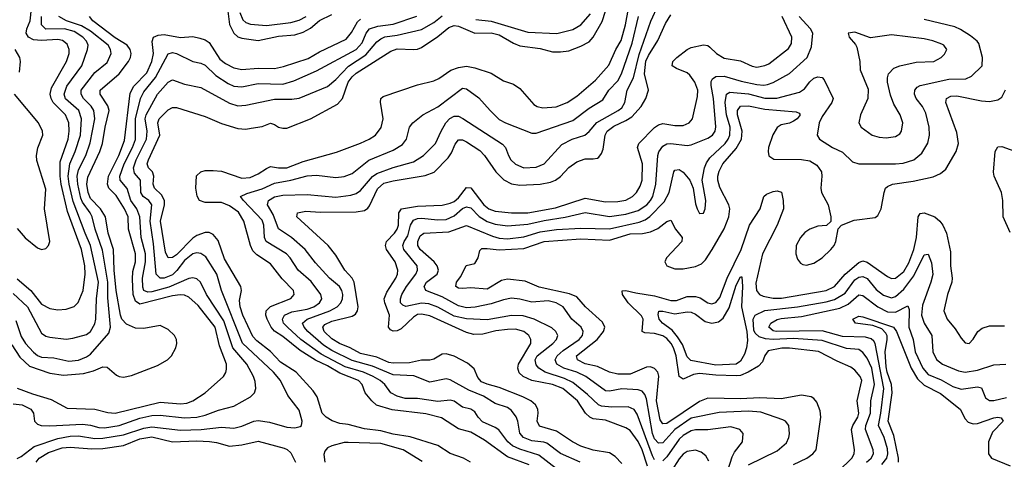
# Model space of a CAD drawing. Header units: inches. Extents: x 1308407 to 1441228, y 959628 to 1036311.
# Tile 481 of 656: x 1393863 to 1398682, y 985504 to 987655. Entities that reach past the tile are written whole.
import ezdxf

# ---------------------------------------------------------------- set-up
doc = ezdxf.new("R2010")
doc.units = ezdxf.units.IN
doc.header["$MEASUREMENT"] = 0
doc.layers.add('B3998', color=7, linetype='Continuous')

msp = doc.modelspace()

# ---------------------------------------------------------------- linework, layer by layer
at = {"layer": 'B3998', "color": 5}
for points, elevation in [([(1396069.1, 985490), (1396035.3, 985510), (1395970, 985532.2), (1395910, 985571.9), (1395774.6, 985614.6), (1395690, 985627.2), (1395630, 985643.9), (1395550, 985653.7), (1395470, 985674.9), (1395430, 985679.7), (1395392.1, 985692.1), (1395362.5, 985710), (1395343.9, 985730), (1395318.5, 985810), (1395299, 985839), (1395216.1, 985930), (1395139.4, 985979.4), (1395090, 986031.2), (1395023, 986083), (1395004.3, 986104.3), (1394954.3, 986210), (1394941.5, 986250), (1394938.4, 986281.6), (1394947.9, 986330), (1394945.5, 986350), (1394865.5, 986485.5), (1394834.5, 986574.4), (1394810, 986604.5), (1394790, 986613.5), (1394770, 986614.1), (1394730, 986599.5), (1394710, 986585.3), (1394630, 986504.3), (1394610, 986490.9), (1394589.9, 986489.9), (1394576.9, 986516.9), (1394551.4, 986668.6), (1394571.5, 986750), (1394570.8, 986770), (1394557.4, 986797.4), (1394521.9, 986830), (1394516.7, 986850), (1394519.9, 986890), (1394512, 986910), (1394493.2, 986930), (1394487.3, 986950), (1394492.7, 986970), (1394549, 987090), (1394538.9, 987150), (1394545.8, 987170), (1394590, 987214.4), (1394610, 987225.1), (1394630, 987225.1), (1394770, 987182.1), (1394850, 987147.5), (1394930, 987123.1), (1394970, 987120.1), (1394996.1, 987123.9), (1395050, 987133.1), (1395090, 987148.5), (1395110, 987142.2), (1395130, 987129.1), (1395150, 987123.6), (1395170, 987125), (1395285.6, 987170), (1395418.1, 987241.9), (1395442.5, 987270), (1395470.8, 987349.2), (1395490, 987376.1), (1395510, 987393.2), (1395679, 987501), (1395710, 987512.5), (1395790.3, 987509.7), (1395810, 987511), (1395830, 987518.7), (1395910, 987572.4), (1395962.6, 987617.4), (1395990, 987626.3), (1396010, 987623.9), (1396090, 987588.5), (1396170, 987590.1), (1396210, 987580.5), (1396279.7, 987539.7), (1396310, 987527.1), (1396410, 987513.8), (1396470, 987498.3), (1396510, 987497.1), (1396550, 987502.7), (1396610, 987524.9), (1396650, 987546.5), (1396670, 987570.1), (1396713.6, 987646.4), (1396765.3, 987810)], 3120), ([(1394875.8, 987735.8), (1394890, 987631.5), (1394910, 987589), (1394930, 987571.5), (1394950, 987564.2), (1395030, 987553), (1395130, 987574.2), (1395210, 987581.4), (1395250, 987593.7), (1395286.1, 987613.9), (1395330, 987651.7), (1395390, 987680.1)], 3220), ([(1396605.3, 985490), (1396510, 985533), (1396442.4, 985582.4), (1396427.9, 985587.9), (1396370, 985594), (1396328.2, 985610), (1396311.3, 985631.3), (1396300.6, 985690), (1396292.1, 985712.1), (1396270, 985742.3), (1396250, 985757.7), (1396190, 985777.1), (1396133.2, 985813.2), (1396061.6, 985841.6), (1395970, 985893), (1395950, 985897.6), (1395870, 985881), (1395792, 985911.9), (1395690, 985916.6), (1395590, 985960.4), (1395490, 985988.3), (1395390, 986035.8), (1395350, 986062.6), (1395272.3, 986130), (1395255.1, 986150), (1395247.5, 986170), (1395269.8, 986190), (1395379.9, 986230), (1395416.2, 986250), (1395433.7, 986270), (1395442.6, 986290), (1395444.9, 986310), (1395439.9, 986330), (1395427.4, 986350), (1395379.3, 986390), (1395310, 986465.4), (1395260.5, 986530), (1395192.7, 986590), (1395130, 986631.2), (1395102.6, 986702.6), (1395075.4, 986750), (1395080.2, 986770), (1395110, 986787.9), (1395150, 986796.1), (1395270, 986800.5), (1395410, 986786.6), (1395483.5, 986796.5), (1395510, 986805.1), (1395530, 986819), (1395590, 986888.2), (1395610, 986902.7), (1395690, 986932.6), (1395790, 986959.4), (1395839.5, 986990), (1395898.4, 987050), (1395924.9, 987110), (1395949, 987150), (1395968.1, 987171.9), (1395990, 987183), (1396010, 987182.3), (1396031.8, 987171.8), (1396225.6, 987045.6), (1396240.9, 987030), (1396254.5, 986990), (1396266.3, 986970), (1396290, 986948), (1396330, 986930.1), (1396390, 986933.1), (1396430, 986950.1), (1396516.2, 987043.8), (1396566.2, 987070), (1396629.5, 987090.5), (1396650, 987107.8), (1396687.7, 987152.3), (1396792.5, 987210), (1396810, 987224.3), (1396824, 987250), (1396836.6, 987310), (1396866.8, 987370), (1396894.5, 987485.5), (1396951.6, 987648.4), (1396990, 987730.2)], 3040), ([(1393850, 986386.5), (1393916.9, 986330), (1393970, 986263.8), (1394010, 986242.7), (1394050, 986235.3), (1394090, 986238), (1394128.7, 986251.3), (1394148.9, 986271.1), (1394172.9, 986330), (1394182.8, 986410), (1394181.7, 986450), (1394165.4, 986530), (1394096.5, 986716.5), (1394065.9, 986850), (1394061, 986890), (1394060.7, 986959.3), (1394100.5, 987070), (1394105.5, 987110), (1394102.9, 987150), (1394086.7, 987190), (1394027.1, 987250), (1394016.3, 987270), (1394012.1, 987290), (1394019, 987321), (1394091.8, 987450), (1394105.5, 987490), (1394105.5, 987510), (1394094.7, 987534.7), (1394072.8, 987552.8), (1394050, 987557.7), (1393970, 987553.5), (1393930, 987556.5), (1393905.1, 987570), (1393894.5, 987590), (1393897.4, 987610), (1393913.5, 987650), (1393920.1, 987710)], 3280), ([(1396357.1, 985477.2), (1396250, 985515.8), (1396138.3, 985598.3), (1396070, 985637.2), (1396010, 985652.7), (1395927.6, 985707.6), (1395850, 985725.9), (1395685.9, 985745.9), (1395609.2, 985769.2), (1395585.5, 985790), (1395553.6, 985830), (1395538.7, 985870), (1395520.2, 985890), (1395430, 985924.8), (1395370, 985961.8), (1395309.7, 985989.7), (1395236.1, 986036.1), (1395150, 986105.1), (1395110.6, 986130.6), (1395094.2, 986150), (1395073.9, 986190), (1395067.6, 986210), (1395068.6, 986230), (1395090, 986251.1), (1395189.4, 986290.6), (1395206.5, 986310), (1395203.4, 986330), (1395147.4, 986387.4), (1395090, 986461), (1395023.8, 986503.8), (1395004.3, 986524.3), (1394992.9, 986550), (1394960.3, 986670), (1394933.6, 986713.6), (1394890, 986744.1), (1394850, 986760.5), (1394770, 986760.2), (1394743.1, 986770), (1394731, 986791), (1394724.3, 986830), (1394728.8, 986891.2), (1394748.8, 986911.2), (1394770, 986917.5), (1394810, 986917.8), (1394850, 986913.4), (1394950, 986879.9), (1394990, 986882.6), (1395030, 986900.4), (1395070, 986927.8), (1395090, 986936), (1395130, 986929.7), (1395170, 986930.7), (1395250, 986961.7), (1395413.7, 987006.3), (1395530, 987051.2), (1395572.8, 987070), (1395604.8, 987090), (1395632.6, 987127.4), (1395640.9, 987170), (1395628.5, 987251.5), (1395630.8, 987269.2), (1395641.3, 987278.7), (1395810, 987336.8), (1395890, 987355.5), (1395913.4, 987366.6), (1395972.5, 987407.5), (1396010, 987422), (1396050, 987427.5), (1396090, 987420.1), (1396170, 987393.1), (1396230, 987355.3), (1396280.3, 987340.3), (1396310, 987319), (1396379.6, 987239.7), (1396394.9, 987230), (1396423.3, 987223.4), (1396488.8, 987228.8), (1396543.1, 987250), (1396590, 987280.5), (1396680.6, 987359.4), (1396746.8, 987433.2), (1396781.1, 987510), (1396806.1, 987553.9), (1396828.3, 987630), (1396842.1, 987710)], 3080), ([(1394940.4, 987690), (1394954.6, 987654.6), (1394970, 987641.5), (1394992.9, 987632.9), (1395070, 987626.6), (1395190, 987642.2), (1395230, 987652.6), (1395264.6, 987670)], 3240), ([(1396810, 985483.9), (1396778, 985518), (1396750, 985535), (1396670, 985548.7), (1396610, 985568.8), (1396569.1, 985590), (1396490, 985642), (1396406.4, 985666.4), (1396395.9, 985690), (1396400.8, 985730), (1396398.1, 985750), (1396386.5, 985770), (1396364.2, 985790), (1396325.2, 985810), (1396210, 985856), (1396150, 985871.9), (1396123.5, 985883.5), (1396105, 985905), (1396087.1, 985947), (1396054.3, 985974.3), (1395990, 986008.9), (1395950, 986020.7), (1395930, 986019.1), (1395890, 985994.1), (1395870.1, 985989.9), (1395830, 985989.4), (1395770, 985975.9), (1395690, 985974.5), (1395670, 985978.5), (1395610, 986004.5), (1395530, 986022), (1395479.6, 986050), (1395427.6, 986070), (1395390, 986093.5), (1395353.7, 986130), (1395346.2, 986150), (1395356.5, 986163.5), (1395390, 986180.5), (1395490, 986205), (1395505.6, 986214.4), (1395516.7, 986230), (1395519.7, 986250), (1395500.5, 986370), (1395490.2, 986390.2), (1395453.6, 986430), (1395410, 986502.4), (1395372.1, 986550), (1395218.7, 986690), (1395223, 986710), (1395262.4, 986717.6), (1395332.9, 986712.9), (1395510, 986715.7), (1395550, 986721.7), (1395567.4, 986732.6), (1395575.5, 986744.5), (1395613.3, 986826.7), (1395645.5, 986854.5), (1395690, 986867.4), (1395847.5, 986892.5), (1395891.2, 986908.8), (1395960.2, 986979.8), (1395976.1, 987003.9), (1395993.9, 987046.1), (1396010, 987067.4), (1396030, 987067.5), (1396050, 987057.9), (1396114.3, 987014.3), (1396137.5, 986990), (1396192.5, 986910), (1396231.7, 986871.7), (1396270, 986852.7), (1396310, 986844.8), (1396410, 986849.7), (1396460.4, 986859.6), (1396484.5, 986870), (1396510, 986888.3), (1396550, 986932.3), (1396590, 986960.4), (1396630, 986974.5), (1396670, 986974), (1396690, 986977.2), (1396697.2, 986982.8), (1396710, 987000.3), (1396717.8, 987022.2), (1396727.9, 987090), (1396737.3, 987110), (1396770, 987134.7), (1396830, 987161.1), (1396859.5, 987180.5), (1396904.4, 987230), (1396927.5, 987270), (1396939.9, 987310), (1396921.1, 987390), (1396928, 987452), (1396940.3, 987479.7), (1396986.6, 987553.4), (1397023.9, 987636.1), (1397050, 987679.5)], 3020), ([(1396095.4, 987655.4), (1396170, 987647.7), (1396350, 987593.7), (1396491.9, 987588.1), (1396570, 987606.7), (1396610, 987629.5), (1396656.6, 987683.4)], 3140), ([(1393824.8, 986064.8), (1393863.2, 986003.2), (1393910, 985959.4), (1394010, 985924.8), (1394076.3, 985916.3), (1394175.5, 985924.5), (1394223.5, 985936.5), (1394270, 985956.2), (1394290, 985954.8), (1394336.3, 985916.3), (1394350, 985908.6), (1394370, 985905.2), (1394410, 985914), (1394537.2, 985962.8), (1394586.8, 985990), (1394605.3, 986010), (1394626.8, 986050), (1394631.8, 986070), (1394629.9, 986090), (1394619.9, 986110), (1394590, 986139.2), (1394550, 986158.3), (1394470, 986143.7), (1394430, 986146.1), (1394385.5, 986165.5), (1394363.1, 986190), (1394355.6, 986210), (1394334.7, 986330), (1394324.7, 986430), (1394321.4, 986530), (1394295.4, 986610), (1394282.6, 986690), (1394257.6, 986730), (1394210, 986780.9), (1394197.3, 986810), (1394191.5, 986850), (1394195.9, 986884.1), (1394254.6, 987010), (1394268.7, 987050), (1394280.2, 987130), (1394299.8, 987210), (1394293.9, 987233.9), (1394256, 987290), (1394257.3, 987310), (1394350, 987390.1), (1394394.8, 987450), (1394404.4, 987470), (1394407.5, 987490), (1394403.5, 987510), (1394387.9, 987530), (1394330, 987566.3), (1394220.4, 987650), (1394204.2, 987670)], 3220), ([(1393830, 985775.7), (1393875.3, 985770), (1393916.6, 985750), (1393930.1, 985730), (1393935, 985690), (1393950, 985676.3), (1393968, 985670), (1394010, 985667), (1394170, 985676.3), (1394210, 985671.1), (1394250, 985659.6), (1394278.3, 985658.3), (1394350, 985669.6), (1394450, 985706), (1394510, 985718.8), (1394550, 985720.7), (1394670, 985706.7), (1394730.2, 985709.8), (1394770, 985719.2), (1394835.6, 985744.4), (1394910, 985763.5), (1394992.6, 985810), (1395012, 985830), (1395017.7, 985850), (1395015.2, 985884.8), (1395006.5, 985910), (1394973.8, 985970), (1394906.4, 986050), (1394861.3, 986181.3), (1394776.9, 986310), (1394748.1, 986370), (1394730, 986386.6), (1394710, 986392.8), (1394690, 986389.4), (1394593.4, 986346.6), (1394510, 986323.7), (1394490, 986322.2), (1394470.6, 986330), (1394465.7, 986345.7), (1394464.5, 986390), (1394478.2, 986470), (1394478.9, 986510), (1394457.5, 986590), (1394451.3, 986691.3), (1394436.6, 986730), (1394406.7, 986770), (1394388.9, 986828.9), (1394354.5, 986870), (1394353.4, 986890), (1394374.6, 986950), (1394415.2, 987030), (1394429.5, 987069.5), (1394429, 987170), (1394453.9, 987270), (1394470, 987301.6), (1394527.6, 987372.4), (1394590, 987488.6), (1394610, 987494.6), (1394630, 987489.6), (1394710, 987450.1), (1394750, 987443), (1394770, 987432.1), (1394822.1, 987382.1), (1394882.3, 987342.3), (1394910, 987329.7), (1394950, 987326.8), (1395030, 987342.5), (1395150, 987339.7), (1395204.6, 987355.4), (1395314.8, 987405.2), (1395509.4, 987510), (1395538.6, 987541.4), (1395558.4, 987590), (1395575.2, 987610), (1395616.2, 987623.8), (1395690, 987632.8), (1395806.8, 987673.2)], 3160), ([(1393830, 986315.4), (1393901.2, 986250), (1393970, 986121.8), (1393990, 986107.2), (1394010, 986101.5), (1394090, 986092), (1394123.5, 986096.5), (1394190, 986115.2), (1394210, 986130.1), (1394230, 986167.2), (1394235.5, 986190), (1394238.4, 986290), (1394248.4, 986370), (1394210, 986550), (1394182.9, 986610), (1394125.1, 986765.1), (1394104.3, 986850), (1394100, 986890), (1394107.3, 986950), (1394134.1, 987010), (1394160.8, 987090), (1394165.4, 987170), (1394151.9, 987210), (1394087.6, 987267.6), (1394080.5, 987290), (1394092.7, 987330), (1394167.5, 987430), (1394194.3, 987510), (1394197, 987530), (1394189.5, 987550), (1394171.1, 987570), (1394130, 987596.7), (1394082, 987610), (1393990, 987609.3), (1393969.9, 987630), (1393969.1, 987670)], 3260), ([(1393843.8, 986183.8), (1393870, 986105.6), (1393891.5, 986070), (1393930, 986027.5), (1393950, 986012.1), (1393970, 986003.9), (1394030, 986000.5), (1394103.9, 985983.9), (1394150, 985989), (1394190, 986005), (1394210, 986019.3), (1394298.4, 986121.6), (1394306.5, 986150), (1394294.7, 986294.7), (1394294.3, 986370), (1394267.5, 986527.5), (1394231.8, 986630), (1394217.3, 986690), (1394208, 986710), (1394170, 986762.7), (1394161.9, 986781.9), (1394147.1, 986850), (1394143.8, 986890), (1394150, 986920.2), (1394186.1, 986990), (1394206.8, 987053.2), (1394230.3, 987170.2), (1394226, 987210), (1394212.6, 987232.6), (1394174.7, 987270), (1394162.7, 987290), (1394162.8, 987310), (1394230, 987397.4), (1394290, 987446.4), (1394309.9, 987490), (1394307, 987510), (1394295.9, 987530), (1394210, 987599.3), (1394165.7, 987625.7), (1394092.2, 987650), (1394053.6, 987670)], 3240), ([(1393850, 985507.7), (1393870, 985517.7), (1393934.1, 985565.9), (1394050, 985605.9), (1394110, 985617.9), (1394150, 985619), (1394230, 985605.9), (1394270, 985607.9), (1394370, 985624.3), (1394470, 985656.5), (1394510, 985662.9), (1394650, 985645.8), (1394750.5, 985649.5), (1394850, 985660.8), (1394910, 985656.8), (1394950, 985665.9), (1395008.6, 985691.4), (1395030, 985693.9), (1395085.1, 985685.1), (1395170, 985660.5), (1395210, 985658.4), (1395235.8, 985664.2), (1395242.4, 985670), (1395244.5, 985690), (1395230, 985744.7), (1395175.6, 985815.6), (1395138.8, 985890), (1395105.4, 985930), (1394952.9, 986072.9), (1394851.2, 986330), (1394826.9, 986410), (1394774.2, 986494.2), (1394750, 986511.6), (1394730, 986514.6), (1394710, 986509.5), (1394670, 986476.7), (1394632.2, 986427.8), (1394610, 986407), (1394570, 986390.7), (1394550.8, 986390.8), (1394529.9, 986409.9), (1394518.2, 986558.2), (1394501.6, 986670), (1394509.9, 986750), (1394495.2, 986770), (1394467.7, 986790), (1394454.8, 986810), (1394453.5, 986870), (1394423.9, 986903.9), (1394419.7, 986930), (1394433.1, 986970), (1394483.4, 987070), (1394486.8, 987110), (1394476.6, 987170), (1394481.9, 987190), (1394537.6, 987290), (1394590, 987349.4), (1394610, 987360.2), (1394670, 987339.3), (1394750, 987323.1), (1394890, 987246.2), (1394930, 987233.7), (1394970, 987237.6), (1395110, 987266.9), (1395194.3, 987265.7), (1395230, 987271.6), (1395370, 987328.9), (1395410, 987362.1), (1395472.4, 987427.6), (1395557.4, 987482.6), (1395610, 987547.3), (1395630, 987562.3), (1395650, 987571.3), (1395710, 987579.4), (1395830, 987607.2), (1395890, 987640.9), (1395930, 987674.2)], 3140), ([(1393850, 985852.9), (1393924.5, 985824.5), (1394016.9, 985796.9), (1394094.3, 985754.3), (1394230, 985750.1), (1394293.4, 985733.4), (1394329.2, 985729.2), (1394550, 985784), (1394650, 985775.7), (1394681.1, 985778.9), (1394710, 985790.1), (1394770.3, 985829.7), (1394859.7, 985910), (1394871.7, 985928.3), (1394875.3, 985944.7), (1394874.1, 985970), (1394839.8, 986059.8), (1394818.8, 986150), (1394736.1, 986256.1), (1394690, 986296.6), (1394670, 986306.6), (1394648.8, 986308.8), (1394610, 986303.4), (1394450, 986263.2), (1394430, 986277.4), (1394418.1, 986310), (1394414.4, 986385.6), (1394417.2, 986422.8), (1394428.8, 986470), (1394429.4, 986510), (1394395.3, 986630), (1394392.9, 986690), (1394376.1, 986730), (1394334.3, 986794.3), (1394299.2, 986830), (1394291.9, 986850), (1394297.1, 986890), (1394348.2, 986990), (1394375.2, 987064.8), (1394403.9, 987296.1), (1394422.1, 987330), (1394484.5, 987395.5), (1394510.2, 987450), (1394518.3, 987490), (1394511, 987549), (1394517.8, 987570), (1394540, 987580), (1394570, 987582.5), (1394650, 987568), (1394710, 987572.1), (1394744.4, 987564.4), (1394770, 987556.6), (1394790, 987543.9), (1394842.6, 987462.6), (1394870, 987440.3), (1394910, 987419.7), (1394950, 987411.3), (1395030, 987417.6), (1395110, 987416.9), (1395154.4, 987425.6), (1395275.1, 987464.9), (1395330, 987498.2), (1395459.8, 987560.2), (1395487.1, 987592.9), (1395515.5, 987644.5), (1395530, 987657.8)], 3180), ([(1396490, 985457), (1396404.2, 985524.2), (1396310, 985553.7), (1396274.8, 985570), (1396252.1, 985590), (1396207.7, 985647.7), (1396190, 985660.4), (1396127.7, 985687.7), (1396106.5, 985710), (1396090, 985735.9), (1396070.9, 985750), (1396030, 985759.2), (1395990, 985788.4), (1395970, 985793.8), (1395910, 985786.1), (1395810, 985801.1), (1395750, 985802), (1395710, 985812.9), (1395679.1, 985830), (1395649.9, 985870), (1395626.8, 985890), (1395593, 985910), (1395545, 985930), (1395456.2, 985956.2), (1395337.7, 986017.7), (1395238.8, 986090), (1395173.1, 986150), (1395154.2, 986170), (1395148.2, 986190), (1395158.7, 986210), (1395194.6, 986225.4), (1395270, 986238.9), (1395302.8, 986250), (1395329.9, 986270), (1395340.8, 986290), (1395337.1, 986310), (1395290, 986374.2), (1395225.4, 986430), (1395187.3, 986490), (1395169.3, 986510), (1395069.4, 986569.4), (1395061.2, 986590), (1395057.9, 986650), (1395050, 986674.7), (1394958, 986770), (1394944, 986790), (1394974.7, 986805.3), (1395050, 986827.3), (1395110, 986855.4), (1395190.5, 986869.5), (1395270, 986890.9), (1395314.8, 986894.8), (1395410, 986883.1), (1395450, 986888), (1395490, 986901.8), (1395571.8, 986968.2), (1395690, 987017.1), (1395736.3, 987043.7), (1395756.5, 987070), (1395770.6, 987129.4), (1395786.9, 987150), (1395836.4, 987190), (1395910, 987229.5), (1396030, 987319.7), (1396050, 987316.9), (1396110, 987272.3), (1396165, 987210), (1396210, 987167.2), (1396240.3, 987150), (1396370, 987100.2), (1396390, 987099.8), (1396570, 987161.5), (1396650, 987222.6), (1396716.6, 987263.4), (1396746.9, 987310), (1396790, 987356.6), (1396808.4, 987390), (1396859.7, 987540.3), (1396891.5, 987670)], 3060), ([(1396934.9, 985470), (1396909.5, 985550), (1396890, 985590.4), (1396850, 985645.1), (1396830, 985657.4), (1396730, 985695), (1396670, 985702.6), (1396652.9, 985710), (1396631.7, 985730), (1396592.4, 985790), (1396520.4, 985850), (1396470.3, 985870.3), (1396369, 985890), (1396327.3, 985910), (1396307.6, 985927.6), (1396300.4, 985950), (1396303.8, 985970), (1396364.3, 986070), (1396365.2, 986090), (1396355.3, 986110), (1396330, 986129.9), (1396290, 986140.6), (1396250, 986139.5), (1396192.8, 986132.8), (1396130, 986116.2), (1396085.2, 986114.8), (1396050, 986124.1), (1395870, 986206.2), (1395830, 986214.8), (1395810, 986211.9), (1395790, 986199.2), (1395730, 986141.9), (1395710, 986132.8), (1395690.8, 986130.8), (1395678, 986138), (1395668.3, 986150), (1395672.1, 986210), (1395649.4, 986270), (1395646.6, 986290), (1395658.9, 986321.1), (1395703.9, 986390), (1395712.5, 986410), (1395714.2, 986430), (1395699.9, 986470), (1395658.5, 986530), (1395653.7, 986550), (1395658.3, 986570), (1395697.2, 986610), (1395710.2, 986629.8), (1395716.6, 986650), (1395718, 986710), (1395730.8, 986729.2), (1395810, 986742.3), (1395930, 986748.2), (1395970, 986756.6), (1395990, 986766.1), (1396010, 986783.8), (1396050, 986833.9), (1396070, 986831.7), (1396134.6, 986750), (1396159.1, 986730), (1396190, 986719), (1396270, 986710.4), (1396350, 986710.6), (1396485.7, 986734.3), (1396630, 986781.5), (1396730, 986764.5), (1396790, 986764.8), (1396830, 986771.7), (1396862.3, 986790), (1396881.9, 986810), (1396899.9, 986840.1), (1396909.9, 986870), (1396911.4, 986950), (1396886.7, 987030), (1396892.3, 987050), (1396970, 987127.5), (1396990, 987141.3), (1397010, 987146.7), (1397070, 987137.5), (1397110, 987138.1), (1397139.8, 987150), (1397155.2, 987170), (1397180.8, 987279.2), (1397182, 987310), (1397167.6, 987350), (1397143.3, 987383.3), (1397130, 987394.6), (1397076.8, 987416.8), (1397056.8, 987430), (1397059.4, 987450), (1397079.6, 987470), (1397130, 987509.6), (1397150, 987519.3), (1397210, 987532.4), (1397230, 987528.6), (1397241.2, 987521.2), (1397273.7, 987490), (1397310, 987466.2), (1397390, 987453.8), (1397447.3, 987427.3), (1397470, 987423), (1397510, 987430.8), (1397530, 987439.8), (1397626.1, 987513.9), (1397641, 987539), (1397641.8, 987570), (1397595.3, 987670)], 2980), ([(1396970, 985500.9), (1396960.5, 985520.5), (1396884.5, 985724.5), (1396870, 985747.2), (1396840.1, 985760.1), (1396761.4, 985758.6), (1396710, 985764), (1396695, 985770), (1396641.9, 985821.9), (1396570, 985879.9), (1396530, 985899.2), (1396435, 985930), (1396403.6, 985950), (1396390, 985965.6), (1396384.9, 985990), (1396395.9, 986010), (1396471.6, 986070), (1396490.5, 986090), (1396496.3, 986110), (1396486.3, 986130), (1396467.5, 986147.5), (1396381.5, 986190), (1396326.7, 986206.7), (1396270, 986207.3), (1396150, 986186.5), (1396050, 986191.3), (1395990, 986204.3), (1395908.9, 986248.9), (1395864.7, 986264.7), (1395830, 986268.1), (1395752.2, 986252.2), (1395738.3, 986258.3), (1395727.3, 986270), (1395726.6, 986290), (1395733.4, 986310), (1395756.3, 986350), (1395801.9, 986410), (1395810.4, 986430), (1395808, 986450), (1395742.1, 986530), (1395737.8, 986550), (1395743.9, 986570), (1395762.6, 986597.4), (1395775.6, 986650), (1395790, 986674.1), (1395810, 986682.1), (1395830, 986683.7), (1395910, 986675.2), (1395950, 986677.7), (1395990, 986694.6), (1396030, 986730.8), (1396050, 986738.8), (1396070, 986734.2), (1396111.8, 986691.8), (1396150, 986667.3), (1396190, 986654.2), (1396250, 986646.4), (1396350, 986654.8), (1396430, 986672.8), (1396531.8, 986688.2), (1396630, 986712), (1396750, 986691.9), (1396830, 986702.8), (1396890, 986721.6), (1396931.5, 986750), (1396951, 986770), (1396962.2, 986790), (1396975.5, 986850), (1396985.4, 986990), (1396991.6, 987008.4), (1397010, 987035.5), (1397030, 987048.5), (1397049.9, 987050.1), (1397130, 987039.8), (1397150, 987042.4), (1397230, 987075.4), (1397253, 987090), (1397266.6, 987110), (1397269.9, 987130.1), (1397259.1, 987270), (1397246.4, 987333.6), (1397247.1, 987352.9), (1397253.6, 987366.4), (1397270, 987377.6), (1397310, 987379.4), (1397394.6, 987354.6), (1397470, 987338.4), (1397505.3, 987334.7), (1397522.6, 987337.4), (1397550, 987347.4), (1397630, 987391.9), (1397717, 987470), (1397738.4, 987521.6), (1397744.2, 987590), (1397733.3, 987610), (1397678.2, 987670)], 2960), ([(1397430, 985476.9), (1397570, 985545.3), (1397616, 985584), (1397628, 985610), (1397630.6, 985629.4), (1397627.1, 985670), (1397611.2, 985690), (1397597.8, 985697.8), (1397490, 985734.6), (1397430, 985739.2), (1397286.5, 985733.5), (1397150, 985704.8), (1397070, 985650.2), (1397010, 985585.4), (1396990, 985583.4), (1396970, 985604.3), (1396960, 985630), (1396930, 985799.8), (1396921.8, 985821.8), (1396910, 985837.8), (1396890, 985844.7), (1396810, 985849), (1396750, 985836.9), (1396730, 985839.7), (1396633.7, 985910), (1396589.8, 985929.8), (1396525.2, 985950), (1396491.4, 985970), (1396483.5, 985990), (1396493.8, 986010), (1396523.5, 986036.5), (1396600.7, 986090), (1396617.1, 986110), (1396621.4, 986130), (1396611.3, 986150), (1396564.7, 986190), (1396522.7, 986250), (1396488.8, 986270), (1396450, 986279.2), (1396370, 986272.5), (1396310, 986287.3), (1396270, 986292), (1396230, 986284.8), (1396170, 986264.2), (1396091.9, 986248.1), (1396050, 986245), (1396010, 986254.8), (1395930, 986299.3), (1395850.4, 986330.4), (1395841.6, 986350), (1395854.2, 986370), (1395905.9, 986410), (1395913, 986430), (1395906.3, 986450), (1395891.8, 986470), (1395822.7, 986530), (1395811.3, 986550), (1395811.2, 986570), (1395823.1, 986596.9), (1395840.4, 986610), (1395962.4, 986617.6), (1396050, 986647.9), (1396176.3, 986596.3), (1396210, 986586.9), (1396250, 986582.9), (1396330, 986592.9), (1396410, 986617.1), (1396490, 986628.3), (1396610, 986635.8), (1396750, 986631.2), (1396894.9, 986665.1), (1396923.4, 986676.6), (1396947.2, 986692.8), (1397016.4, 986763.6), (1397041.6, 986810), (1397064.5, 986910), (1397070, 986919.1), (1397090, 986922.3), (1397110, 986909.2), (1397143, 986870), (1397159.7, 986830), (1397170, 986754.8), (1397178.3, 986730), (1397190, 986706.4), (1397210, 986708), (1397218, 986730), (1397221.8, 986770), (1397202.3, 986870), (1397215.3, 986930), (1397224.9, 986955.1), (1397240.9, 986979.1), (1397315.6, 987050), (1397330.6, 987070), (1397338.1, 987090), (1397339.6, 987130), (1397322.2, 987190), (1397315, 987250), (1397322.1, 987290), (1397339.2, 987300.8), (1397430, 987291.7), (1397510, 987271.5), (1397568.3, 987271.7), (1397679.5, 987300.5), (1397703.7, 987316.3), (1397730, 987351), (1397750, 987368.6), (1397770, 987375), (1397790, 987373), (1397800.7, 987360.7), (1397843.5, 987270), (1397838.5, 987250), (1397790, 987182), (1397775.3, 987150), (1397766.7, 987090), (1397777, 987070), (1397840.3, 987030), (1397890, 987006.2), (1397939.4, 986959.4), (1397970, 986950.2), (1398149.1, 986949.1), (1398186.7, 986953.3), (1398238.5, 986970), (1398278.6, 987001.4), (1398308.3, 987051.7), (1398316.3, 987090), (1398314.9, 987130), (1398298.5, 987198.5), (1398282, 987230), (1398250.6, 987270), (1398242.4, 987290), (1398243.5, 987310), (1398255.2, 987324.8), (1398270, 987332.8), (1398410, 987364.4), (1398493.5, 987366.5), (1398521.3, 987378.7), (1398572.9, 987430), (1398575.3, 987470), (1398557.9, 987537.9), (1398549.8, 987550), (1398516.9, 987576.9), (1398467.5, 987607.5), (1398439.4, 987619.4), (1398290, 987655.8)], 2940), ([(1393862, 987398), (1393866.6, 987450), (1393863.2, 987470), (1393839.8, 987510)], 3320), ([(1393850, 986633), (1393890, 986587.8), (1393950, 986539.6), (1393970, 986530.3), (1393990, 986535.8), (1394003, 986550), (1394009.7, 986570.3), (1393983.7, 986730), (1393990, 986826.6), (1393946.5, 986966.5), (1393944.1, 986990), (1393951.3, 987028.6), (1393975.1, 987090), (1393974.9, 987110), (1393955, 987150), (1393837.6, 987290)], 3320), ([(1397650, 985479.2), (1397715.4, 985510), (1397745.2, 985530), (1397760.5, 985550), (1397784.3, 985710), (1397781.2, 985741.2), (1397764.2, 985784.2), (1397750, 985802), (1397736.9, 985810), (1397690, 985818.6), (1397590, 985800.5), (1397484.7, 985804.7), (1397390, 985799.5), (1397230, 985802.6), (1397190, 985787.6), (1397030, 985679.9), (1397010, 985677.7), (1396997.8, 985697.7), (1396979.7, 985790), (1396991.3, 985911.3), (1396986, 985930), (1396970, 985948.6), (1396950, 985956), (1396930, 985954.9), (1396850, 985921.1), (1396790, 985921.4), (1396750.3, 985930.3), (1396690, 985958.3), (1396630, 985971.8), (1396592.8, 985990), (1396587.6, 986010), (1396689.1, 986090), (1396720.8, 986130), (1396726.1, 986150), (1396715, 986175.1), (1396631.9, 986250), (1396590, 986299.5), (1396553.7, 986313.7), (1396405.7, 986345.7), (1396336.4, 986376.4), (1396250, 986385.8), (1396220.7, 986379.3), (1396150, 986336.7), (1396070, 986342.6), (1396030, 986339.9), (1396010, 986341.8), (1395998, 986350), (1396000.7, 986370), (1396021.3, 986398.7), (1396048.3, 986451.7), (1396090, 986462.4), (1396106, 986490), (1396114.9, 986525.1), (1396125.2, 986534.8), (1396150, 986536.3), (1396209, 986529), (1396330, 986536.1), (1396430, 986569.2), (1396610, 986582.5), (1396750, 986576.7), (1396850, 986607.5), (1396910.6, 986609.4), (1396950, 986616.5), (1396985.9, 986634.1), (1397030, 986668.4), (1397050, 986673.8), (1397072.3, 986630), (1397104.8, 986590), (1397103.3, 986570), (1397029, 986490), (1397019.8, 986470), (1397030.1, 986450.1), (1397070, 986435.6), (1397110, 986435.7), (1397170, 986448.2), (1397199, 986461), (1397219.8, 986480.2), (1397251.6, 986530), (1397310, 986631.8), (1397333.6, 986690), (1397339.3, 986730), (1397334.2, 986750), (1397290, 986833.5), (1397279.4, 986870), (1397279.6, 986890), (1397285.6, 986914.4), (1397304.8, 986950), (1397370, 987025.2), (1397395.7, 987070), (1397398.5, 987110), (1397375.6, 987190), (1397375.6, 987210), (1397390, 987231.7), (1397430, 987233.4), (1397510, 987216.7), (1397663.8, 987203.8), (1397677.7, 987197.7), (1397682.8, 987190), (1397668.4, 987170), (1397650, 987157.9), (1397630.9, 987149.1), (1397590, 987140.7), (1397570, 987128.2), (1397548.7, 987091.3), (1397528.1, 987030), (1397525.7, 987010), (1397530, 986989), (1397553.3, 986973.3), (1397690, 986970.5), (1397730, 986964.4), (1397764.1, 986944.1), (1397786.6, 986910), (1397789.5, 986890), (1397783.5, 986830), (1397786.5, 986810), (1397819.4, 986750), (1397832.8, 986690), (1397832.1, 986667.9), (1397812.3, 986647.7), (1397770, 986644.9), (1397730, 986630.5), (1397705.6, 986614.4), (1397683.8, 986590), (1397663.6, 986550), (1397661, 986510), (1397670, 986482.6), (1397684.3, 986464.3), (1397696.6, 986456.6), (1397713.2, 986453.2), (1397750, 986463.5), (1397790, 986489.5), (1397832.6, 986530), (1397849.9, 986550), (1397857.5, 986570), (1397868.1, 986631.9), (1397884.5, 986650), (1397946.4, 986673.6), (1398050, 986686.9), (1398063.2, 986696.8), (1398079.4, 986730), (1398093.2, 986810), (1398101, 986830), (1398110, 986839), (1398134.5, 986850), (1398235.1, 986864.9), (1398333, 986887), (1398370, 986902), (1398395.9, 986924.1), (1398446.6, 987010), (1398457.9, 987050), (1398450, 987103.6), (1398395, 987250), (1398398.9, 987270), (1398419.4, 987280.6), (1398450, 987282.4), (1398570, 987257.4), (1398610, 987254.8), (1398650, 987263.2), (1398670, 987276.5), (1398687.9, 987312.1)], 2920), ([(1398710, 986613.6), (1398676.9, 986690), (1398674.6, 986770), (1398668.4, 986810), (1398631.7, 986890), (1398629.4, 986909.4), (1398638, 987010), (1398650, 987033.6), (1398670, 987035), (1398770, 986998.7)], 2880), ([(1397870, 985446.4), (1397935, 985510), (1397947.5, 985530), (1397949.4, 985550.6), (1397934.6, 985650), (1397941.2, 985670), (1397964.9, 985710), (1397969.9, 985730), (1397962.1, 985790), (1397984.9, 985890), (1397976.3, 985910), (1397950, 985940.2), (1397930, 985955.3), (1397863.8, 985983.8), (1397772.3, 986032.3), (1397630, 986047.4), (1397592.7, 986047.3), (1397525.8, 986034.2), (1397510, 986012.6), (1397498.4, 985981.6), (1397479.6, 985960.4), (1397427.5, 985930), (1397390, 985914.9), (1397370, 985912), (1397270, 985916.1), (1397190, 985924.2), (1397160.6, 985919.4), (1397110, 985896.9), (1397090, 985908.6), (1397076, 986010), (1397063.4, 986050), (1397051.4, 986071.4), (1397030, 986095.3), (1397010, 986108.8), (1396970, 986120.1), (1396922.5, 986122.5), (1396909.1, 986129.1), (1396914.3, 986190), (1396906.7, 986206.7), (1396840.6, 986270), (1396813.3, 986310), (1396812.3, 986327.7), (1396830, 986330.1), (1396877.9, 986317.9), (1396970, 986304.7), (1397050, 986281.3), (1397078.1, 986281.9), (1397130, 986299.9), (1397170, 986300.5), (1397193.4, 986293.4), (1397230, 986270.1), (1397250, 986264.6), (1397270, 986270.8), (1397290, 986295.4), (1397325.4, 986390), (1397394.6, 986530), (1397435, 986650), (1397487.4, 986730), (1397505.5, 986790), (1397518.2, 986801.8), (1397550, 986814.4), (1397570, 986818.1), (1397590.7, 986810.7), (1397600.1, 986770), (1397600.7, 986730), (1397570.3, 986650), (1397497.8, 986510), (1397465.7, 986365.7), (1397469.7, 986329.7), (1397483.5, 986310), (1397501.5, 986301.5), (1397550, 986292.9), (1397591.9, 986291.9), (1397810.7, 986330), (1397850, 986350), (1397903.1, 986410), (1397970, 986466.5), (1397990, 986475.2), (1398010, 986469.3), (1398110, 986398.4), (1398130, 986388.2), (1398150, 986389.6), (1398190, 986423.8), (1398214.6, 986465.4), (1398238.5, 986530), (1398252.3, 986590), (1398259.7, 986690), (1398270, 986707.2), (1398290, 986710.5), (1398341.8, 986690), (1398366.8, 986670), (1398381.7, 986650), (1398398.9, 986610), (1398419.1, 986519.1), (1398418.7, 986450), (1398426.3, 986390), (1398425.5, 986370), (1398403.2, 986310), (1398385.8, 986230), (1398402.2, 986190), (1398441.9, 986141.9), (1398470, 986096.4), (1398490, 986074.4), (1398510, 986070.4), (1398530, 986092.4), (1398552.7, 986130), (1398573.6, 986146.4), (1398610, 986156.6), (1398683.6, 986156.4)], 2880), ([(1398008.1, 985490), (1398029.9, 985510), (1398041.1, 985530), (1398040.4, 985550), (1398001.9, 985650), (1398004.5, 985670), (1398026.7, 985730), (1398029, 985790), (1398046.3, 985870), (1398033.6, 985950), (1398010, 985998.5), (1397990, 986027), (1397970, 986040.8), (1397910, 986045.4), (1397790, 986086.1), (1397650, 986094.6), (1397549.8, 986089.8), (1397513.5, 986093.5), (1397482.5, 986102.5), (1397461.9, 986121.9), (1397456.2, 986136.2), (1397452.7, 986190), (1397461.7, 986210), (1397510, 986232), (1397670, 986250.9), (1397810, 986274.6), (1397850, 986285.5), (1397902.4, 986317.6), (1397950, 986382.3), (1397970, 986395.9), (1397990, 986399.2), (1398010, 986389.2), (1398054.4, 986334.4), (1398090, 986307.8), (1398130, 986294.9), (1398150, 986300.1), (1398190, 986336), (1398238.8, 986401.2), (1398290, 986504.5), (1398310, 986507.4), (1398325.3, 986465.3), (1398331.6, 986408.4), (1398323, 986370), (1398281.1, 986258.9), (1398277.4, 986210), (1398289.1, 986170), (1398327.2, 986110), (1398332.8, 986030), (1398350, 985992.9), (1398380.2, 985970), (1398457.2, 985937.2), (1398490, 985929.7), (1398550, 985940.8), (1398630, 985966.7), (1398690, 985969.5)], 2860), ([(1398082.2, 985477.8), (1398107.5, 985510), (1398112.1, 985530), (1398110, 985555.1), (1398094.2, 985610), (1398065.8, 985670), (1398077.5, 985730), (1398091.6, 985850), (1398050.5, 986070), (1398042.9, 986082.9), (1398030, 986093.9), (1398002.3, 986102.3), (1397890, 986105.4), (1397790, 986133.3), (1397564.5, 986130), (1397550, 986133.1), (1397530, 986149.9), (1397539, 986170), (1397570, 986188), (1397590, 986193.6), (1397690, 986202.8), (1397876.9, 986243.1), (1397917.4, 986262.6), (1397970, 986308.3), (1397990, 986305.3), (1398062.9, 986250), (1398110, 986226.1), (1398150, 986224.2), (1398210, 986255.2), (1398216.3, 986236.3), (1398215.1, 986150), (1398236.6, 986090), (1398246.4, 986030), (1398283.6, 985950), (1398310, 985918.4), (1398372.3, 985892.3), (1398430, 985860.3), (1398470, 985846.6), (1398550, 985859.3), (1398570, 985853.7), (1398590, 985804), (1398610, 985792.3), (1398630, 985791.8), (1398693.2, 985806.8)], 2840), ([(1398163.4, 985490), (1398164.8, 985510), (1398141.3, 985621.3), (1398113.9, 985690), (1398133.2, 985830), (1398129.8, 985870), (1398108.4, 985930), (1398104, 985956), (1398098.4, 986030), (1398109, 986090), (1398108.2, 986108.2), (1398101.6, 986121.6), (1398081.8, 986141.8), (1398038.8, 986158.8), (1397954, 986170), (1397940.5, 986190), (1397970, 986204.7), (1397990, 986201.1), (1398139, 986150), (1398154.1, 986130), (1398225.3, 985950), (1398257.3, 985897.3), (1398290, 985866.6), (1398370, 985826.6), (1398466.6, 985750), (1398490, 985702.6), (1398505.8, 985685.8), (1398530, 985678), (1398550, 985679.7), (1398630, 985707.3), (1398650.6, 985710.6), (1398666.6, 985706.6), (1398676.1, 985690), (1398623.4, 985636.6), (1398604.1, 985590), (1398604.1, 985530), (1398619.1, 985510), (1398710, 985471.8)], 2820), ([(1397329.5, 985450), (1397350, 985516.5), (1397360.7, 985539.3), (1397400.9, 985590), (1397403.1, 985630), (1397388, 985650), (1397342.8, 985662.8), (1397230, 985648.7), (1397170, 985647.9), (1397150, 985642.6), (1397110, 985619.7), (1397090, 985602.1), (1397030, 985516.3), (1397010, 985495.9)], 2960), ([(1393943.5, 985490), (1393958.7, 985510), (1394002.8, 985537.2), (1394070, 985559.7), (1394110, 985563.1), (1394215.2, 985555.2), (1394270, 985556.1), (1394370, 985572.2), (1394450, 985603.6), (1394510, 985613.7), (1394610, 985589.2), (1394730, 985593.9), (1394791, 985591), (1394826.5, 985586.5), (1394890, 985568.4), (1394950, 985574.6), (1395030, 985593.3), (1395157.8, 985557.8), (1395172.1, 985552.1), (1395190, 985536.5), (1395213.3, 985490)], 3120), ([(1395832.9, 985492.9), (1395739.1, 985550), (1395630, 985581.2), (1395470, 985586.4), (1395450, 985585.7), (1395390.2, 985569.8), (1395370, 985559.6), (1395356.7, 985543.3), (1395351.7, 985528.3), (1395355.9, 985490)], 3140), ([(1397235.7, 985495.7), (1397221.2, 985521.2), (1397198.6, 985538.6), (1397170, 985549.2), (1397130, 985542.3), (1397110, 985528.8), (1397090, 985506.6), (1397052.8, 985447.2)], 2980)]:
    msp.add_lwpolyline(points, dxfattribs=dict(at, elevation=elevation))
for points, elevation in [([(1397950, 987593.5), (1397918, 987590), (1397922, 987570), (1397954.3, 987534.3), (1397960.6, 987520.6), (1397975.6, 987450), (1397977, 987410), (1398015.9, 987315.9), (1398014.7, 987270), (1397977.8, 987190), (1397970.4, 987150), (1397981.6, 987130), (1398035.5, 987090), (1398070, 987080.2), (1398103.1, 987076.9), (1398150, 987083.2), (1398170, 987097), (1398178.7, 987110), (1398185, 987150), (1398172.2, 987190), (1398141.3, 987241.3), (1398125.4, 987285.4), (1398110.5, 987350), (1398109.8, 987370), (1398115.3, 987390), (1398142, 987418), (1398170.4, 987429.6), (1398250, 987447), (1398337, 987450), (1398373, 987470), (1398390, 987485.7), (1398401.3, 987510), (1398386.3, 987530), (1398375.4, 987535.4), (1398332.4, 987552.4), (1398290, 987561.6), (1398130, 987580.7), (1398026.4, 987566.4)], 2960), ([(1397270, 985964.4), (1397147.8, 985987.8), (1397130, 986006.2), (1397106.2, 986066.2), (1397083.1, 986103.1), (1397055.9, 986135.9), (1397009.1, 986170), (1396992.5, 986190), (1396987.1, 986212.8), (1396991.3, 986228.7), (1397010, 986229.2), (1397070, 986216.6), (1397130, 986225.2), (1397150, 986223.2), (1397170, 986213.6), (1397217.8, 986177.8), (1397250, 986170.6), (1397283.6, 986176.4), (1397306, 986194), (1397335.4, 986244.6), (1397370, 986356.9), (1397390, 986397.6), (1397396.5, 986396.5), (1397400.4, 986350), (1397395.5, 986250), (1397422.4, 986130), (1397425.1, 986085.1), (1397420.5, 986050), (1397410, 986018), (1397390, 985984.2), (1397370, 985969.9)], 2860)]:
    msp.add_lwpolyline(points, close=True, dxfattribs=dict(at, elevation=elevation))

doc.saveas('drawing.dxf')
